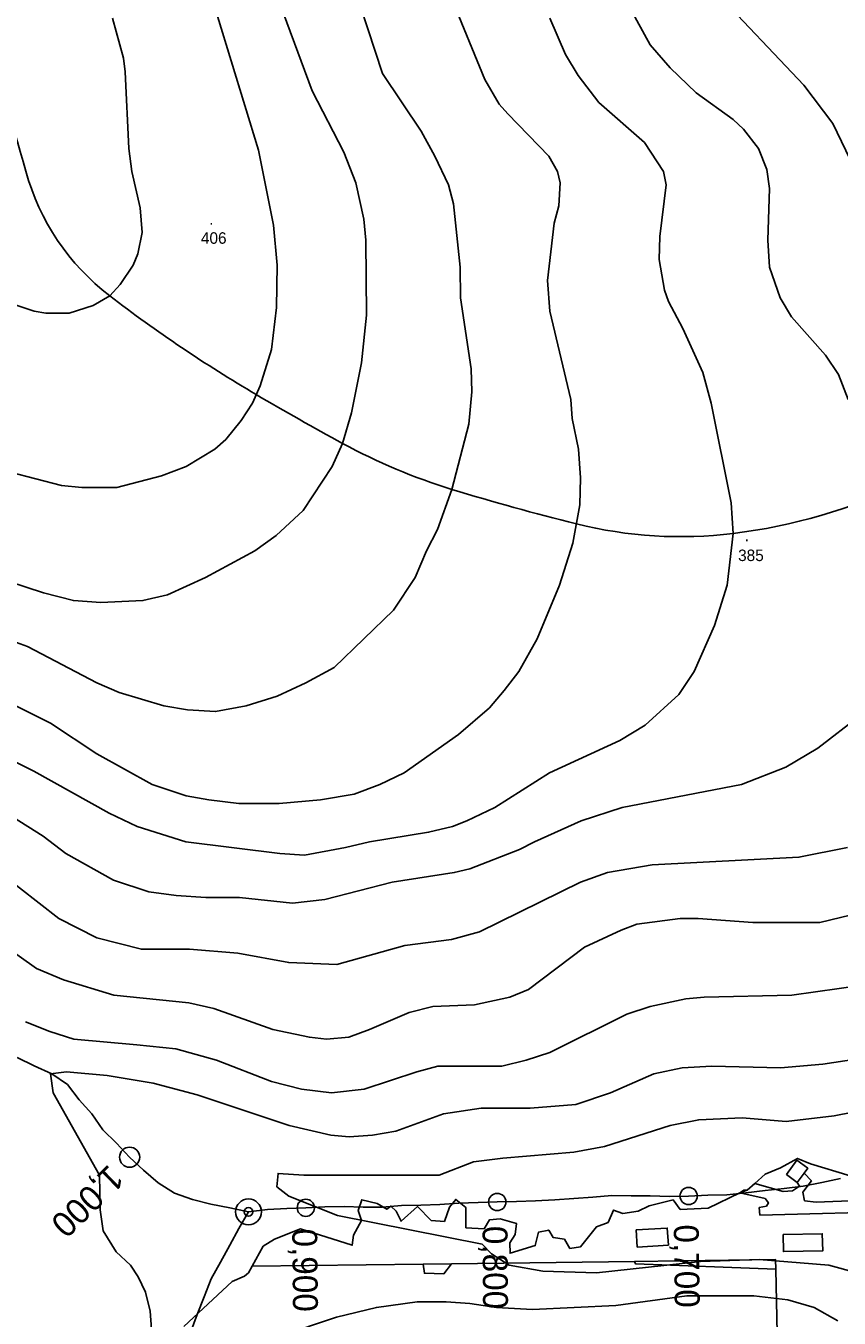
# Model space of a CAD drawing. Extents: x -510989 to -501240, y -1184665 to -1176089.
# Drawn here: x -505601 to -505177, y -1180943 to -1180268 of the extents above; entities that cross this region are included whole.
import ezdxf

# ---------------------------------------------------------------- set-up
doc = ezdxf.new("R2010")
doc.units = 0
for name, color, linetype in [('lesni_pozemek', 7, 'Continuous'), ('NAVRH_rozvodnice', 7, 'Continuous'), ('ostatni_plocha_x_manipulacni_plocha', 7, 'Continuous'), ('ostatni_plocha_x_ostatni_komunikace', 7, 'Continuous'), ('popis', 7, 'Continuous'), ('trasovani_toku', 7, 'Continuous'), ('vrstevnice_01', 7, 'Continuous'), ('vrstevnice_02', 7, 'Continuous'), ('vrstevnice_05', 7, 'Continuous'), ('zastavena_plocha_a_nadvori', 7, 'Continuous')]:
    doc.layers.add(name, color=color, linetype=linetype)

msp = doc.modelspace()

# ---------------------------------------------------------------- linework, layer by layer
at = {"layer": 'lesni_pozemek'}
msp.add_lwpolyline([(-505518.81, -1180946.9), (-505493.6, -1180923.5), (-505487.17, -1180920.65), (-505485.1, -1180918.93), (-505483.22, -1180915.53), (-505393.95, -1180914.37), (-505393.27, -1180919.16), (-505383.14, -1180919.37), (-505379.08, -1180914.18), (-505283.65, -1180912.95), (-505283.21, -1180914.2), (-505209.9, -1180917.09), (-505209.22, -1180950.61)], dxfattribs=at)
at = {"layer": 'NAVRH_rozvodnice'}
for centre, radius, start, end in [((-506512.74, -1180594.45), 945.25, 15.36964, 20.52695), ((-505482.5, -1180311.26), 123.2, 195.36964, 232.49704), ((-505102.89, -1179816.6), 746.73, 232.49704, 239.57463), ((-504656.83, -1179057.08), 1627.55, 239.57463, 241.39692), ((-505289.35, -1180217.06), 306.32, 241.39692, 253.0004), ((-505005.44, -1179288.4), 1277.42, 253.0004, 256.02418), ((-505267.26, -1180245.94), 289.21, 276.98527, 295.48782), ((-505259.51, -1180309.24), 225.43, 256.02418, 276.98527)]:
    msp.add_arc(centre, radius, start, end, dxfattribs=at)
at = {"layer": 'ostatni_plocha_x_manipulacni_plocha'}
for points in [[(-505198.51, -1180859.25), (-505191.75, -1180862.07), (-505171.13, -1180868.33), (-505150.09, -1180871.29), (-505131.66, -1180872.88), (-505113.75, -1180877.49), (-505114.91, -1180877.65), (-505131.86, -1180879.82), (-505188.86, -1180882.02), (-505194.91, -1180881.33), (-505195.71, -1180876.8), (-505191.3, -1180870.94), (-505195.15, -1180866.94), (-505193.24, -1180864.34), (-505198.85, -1180860.15), (-505204.27, -1180867.52), (-505198.67, -1180871.72), (-505197.58, -1180873.64), (-505201.25, -1180876.19), (-505205.98, -1180876.51), (-505220.9, -1180872.36), (-505215.46, -1180867.36), (-505207.42, -1180864.1)], [(-505282.74, -1180896.51), (-505282.2, -1180905.45), (-505265.98, -1180904.47), (-505266.52, -1180895.54)], [(-505206.1, -1180898.89), (-505205.96, -1180907.84), (-505185.37, -1180907.5), (-505185.67, -1180898.56)], [(-505393.95, -1180914.37), (-505379.08, -1180914.18), (-505383.14, -1180919.37), (-505393.27, -1180919.16)], [(-505283.65, -1180912.95), (-505210, -1180912), (-505209.9, -1180917.09), (-505283.21, -1180914.2)]]:
    msp.add_lwpolyline(points, close=True, dxfattribs=at)
msp.add_lwpolyline([(-505209.22, -1180950.61), (-505209.9, -1180917.09), (-505210, -1180912), (-505283.65, -1180912.95), (-505379.08, -1180914.18), (-505393.95, -1180914.37), (-505483.22, -1180915.53), (-505477.44, -1180905.06), (-505471.56, -1180901.31), (-505457.98, -1180896.02), (-505430.94, -1180904.5), (-505430.28, -1180899.32), (-505426.13, -1180891.6), (-505427.93, -1180886.32), (-505425.95, -1180880.76), (-505417.88, -1180882.74), (-505412.95, -1180885.75), (-505410.73, -1180884.05), (-505408.09, -1180886.83), (-505405.5, -1180891.97), (-505396.96, -1180884.38), (-505389.82, -1180891.59), (-505382.89, -1180892.07), (-505380.17, -1180884.63), (-505376.96, -1180880.57), (-505371.68, -1180884.82), (-505371.59, -1180895.43), (-505362.16, -1180895.99), (-505359.28, -1180891.23), (-505353.77, -1180890.71), (-505345.23, -1180893.16), (-505345.94, -1180899.01), (-505348.65, -1180903.29), (-505348.6, -1180908.67), (-505335.45, -1180904.75), (-505333.75, -1180897.72), (-505328.37, -1180896.59), (-505326.02, -1180900.55), (-505320.23, -1180901.31), (-505317.31, -1180906.17), (-505311.75, -1180905.32), (-505303.5, -1180894.99), (-505297.45, -1180892.69), (-505294.58, -1180886.22), (-505289.71, -1180887.88), (-505281.79, -1180886.7), (-505275.99, -1180883.96), (-505263.55, -1180880.85), (-505259.73, -1180885.83), (-505245.25, -1180885.12), (-505228.75, -1180877.16), (-505215.51, -1180880.16), (-505213.79, -1180882.46), (-505214.78, -1180884.2), (-505218.56, -1180884.87), (-505218.17, -1180888.8), (-505139.79, -1180886.72)], dxfattribs=at)
at = {"layer": 'ostatni_plocha_x_ostatni_komunikace'}
msp.add_lwpolyline([(-505139.79, -1180886.72), (-505218.17, -1180888.8), (-505218.56, -1180884.87), (-505214.78, -1180884.2), (-505213.79, -1180882.46), (-505215.51, -1180880.16), (-505228.75, -1180877.16), (-505226.57, -1180875.83), (-505224.82, -1180875.83), (-505221.91, -1180873.21), (-505220.9, -1180872.36), (-505205.98, -1180876.51), (-505201.25, -1180876.19), (-505197.58, -1180873.64), (-505198.67, -1180871.72), (-505195.15, -1180866.94), (-505191.3, -1180870.94), (-505195.71, -1180876.8), (-505194.91, -1180881.33), (-505188.86, -1180882.02), (-505131.86, -1180879.82)], dxfattribs=at)
at = {"layer": 'popis'}
msp.add_lwpolyline([(-505518.81, -1180946.9), (-505493.6, -1180923.5), (-505487.17, -1180920.65), (-505485.1, -1180918.93), (-505477.44, -1180905.06), (-505471.56, -1180901.31), (-505457.98, -1180896.02), (-505430.94, -1180904.5), (-505430.28, -1180899.32), (-505426.13, -1180891.6), (-505427.93, -1180886.32), (-505425.95, -1180880.76), (-505417.88, -1180882.74), (-505412.95, -1180885.75), (-505410.73, -1180884.05), (-505408.09, -1180886.83), (-505405.5, -1180891.97), (-505396.96, -1180884.38), (-505389.82, -1180891.59), (-505382.89, -1180892.07), (-505380.17, -1180884.63), (-505376.96, -1180880.57), (-505371.68, -1180884.82), (-505371.59, -1180895.43), (-505362.16, -1180895.99), (-505359.28, -1180891.23), (-505353.77, -1180890.71), (-505345.23, -1180893.16), (-505345.94, -1180899.01), (-505348.65, -1180903.29), (-505348.6, -1180908.67), (-505335.45, -1180904.75), (-505333.75, -1180897.72), (-505328.37, -1180896.59), (-505326.02, -1180900.55), (-505320.23, -1180901.31), (-505317.31, -1180906.17), (-505311.75, -1180905.32), (-505303.5, -1180894.99), (-505297.45, -1180892.69), (-505294.58, -1180886.22), (-505289.71, -1180887.88), (-505281.79, -1180886.7), (-505275.99, -1180883.96), (-505263.55, -1180880.85), (-505259.73, -1180885.83), (-505245.25, -1180885.12), (-505228.75, -1180877.16), (-505224.82, -1180875.83), (-505220.9, -1180872.36), (-505215.46, -1180867.36), (-505207.42, -1180864.1), (-505198.51, -1180859.25), (-505191.75, -1180862.07), (-505171.13, -1180868.33)], dxfattribs=at)
at = {"layer": 'trasovani_toku'}
for p, q in [((-505596.88, -1180810.81), (-505605.89, -1180806.47)), ((-505587.8, -1180815.01), (-505596.88, -1180810.81)), ((-505579.55, -1180820.65), (-505587.8, -1180815.01)), ((-505573.51, -1180828.62), (-505579.55, -1180820.65)), ((-505566.78, -1180836.02), (-505573.51, -1180828.62)), ((-505561.1, -1180844.25), (-505566.78, -1180836.02)), ((-505554.04, -1180851.33), (-505561.1, -1180844.25)), ((-505547.14, -1180858.57), (-505554.04, -1180851.33)), ((-505539.84, -1180865.41), (-505547.14, -1180858.57)), ((-505532.21, -1180871.87), (-505539.84, -1180865.41)), ((-505523.79, -1180877.27), (-505532.21, -1180871.87)), ((-505205.6, -1180874.9), (-505215.53, -1180876.01)), ((-505195.66, -1180873.76), (-505205.6, -1180874.9)), ((-505185.86, -1180871.76), (-505195.66, -1180873.76)), ((-505176.09, -1180869.62), (-505185.86, -1180871.76)), ((-505514.36, -1180880.59), (-505523.79, -1180877.27)), ((-505504.67, -1180883.04), (-505514.36, -1180880.59)), ((-505365.27, -1180882.2), (-505375.27, -1180882.58)), ((-505355.28, -1180881.94), (-505365.27, -1180882.2)), ((-505345.28, -1180881.64), (-505355.28, -1180881.94)), ((-505335.29, -1180881.31), (-505345.28, -1180881.64)), ((-505325.3, -1180880.76), (-505335.29, -1180881.31)), ((-505315.32, -1180880.17), (-505325.3, -1180880.76)), ((-505305.34, -1180879.49), (-505315.32, -1180880.17)), ((-505295.39, -1180878.52), (-505305.34, -1180879.49)), ((-505285.39, -1180878.81), (-505295.39, -1180878.52)), ((-505275.39, -1180878.82), (-505285.39, -1180878.81)), ((-505265.4, -1180879.14), (-505275.39, -1180878.82)), ((-505255.4, -1180878.85), (-505265.4, -1180879.14)), ((-505245.41, -1180878.38), (-505255.4, -1180878.85)), ((-505235.42, -1180878.16), (-505245.41, -1180878.38)), ((-505225.46, -1180877.2), (-505235.42, -1180878.16)), ((-505215.53, -1180876.01), (-505225.46, -1180877.2)), ((-505494.88, -1180885.08), (-505504.67, -1180883.04)), ((-505485.09, -1180887.12), (-505494.88, -1180885.08)), ((-505485.09, -1180887.12), (-505490.06, -1180895.79)), ((-505475.16, -1180885.94), (-505485.09, -1180887.12)), ((-505465.17, -1180885.32), (-505475.16, -1180885.94)), ((-505455.18, -1180884.98), (-505465.17, -1180885.32)), ((-505445.2, -1180884.42), (-505455.18, -1180884.98)), ((-505435.2, -1180884.35), (-505445.2, -1180884.42)), ((-505425.2, -1180884.73), (-505435.2, -1180884.35)), ((-505415.2, -1180884.59), (-505425.2, -1180884.73)), ((-505405.23, -1180883.83), (-505415.2, -1180884.59)), ((-505395.23, -1180883.66), (-505405.23, -1180883.83)), ((-505385.24, -1180883.23), (-505395.23, -1180883.66)), ((-505375.27, -1180882.58), (-505385.24, -1180883.23)), ((-505490.06, -1180895.79), (-505494.89, -1180904.55)), ((-505494.89, -1180904.55), (-505499.71, -1180913.31)), ((-505499.71, -1180913.31), (-505504.54, -1180922.07)), ((-505504.54, -1180922.07), (-505508.17, -1180931.39)), ((-505508.17, -1180931.39), (-505511.81, -1180940.7)), ((-505511.81, -1180940.7), (-505515.44, -1180950.02))]:
    msp.add_line(p, q, dxfattribs=at)
for centre, radius in [((-505547.14, -1180858.57), 5.25), ((-505255.4, -1180878.85), 4.5), ((-505485.09, -1180887.12), 6.75), ((-505455.18, -1180884.98), 4.5), ((-505355.28, -1180881.94), 4.5), ((-505485.09, -1180887.12), 2.25)]:
    msp.add_circle(centre, radius, dxfattribs=at)
at = {"layer": 'vrstevnice_01'}
for points in [[(-505472.5, -1180246), (-505451.81, -1180302)], [(-505625, -1180614), (-505588.41, -1180632), (-505564.19, -1180648), (-505535.41, -1180664), (-505517.69, -1180670), (-505505.81, -1180672), (-505490.19, -1180674), (-505469.09, -1180674), (-505447.59, -1180672), (-505429.91, -1180669), (-505416.59, -1180664), (-505403.81, -1180658), (-505375.5, -1180638), (-505359.31, -1180624), (-505351.59, -1180615), (-505344.09, -1180605), (-505334.41, -1180588), (-505322.81, -1180560), (-505315.81, -1180538), (-505312.09, -1180518), (-505311.81, -1180504), (-505312.91, -1180489), (-505316.09, -1180473), (-505316.91, -1180463), (-505327.91, -1180417), (-505329, -1180401), (-505325.5, -1180371), (-505323.09, -1180362), (-505322.41, -1180350), (-505323.81, -1180344), (-505328.31, -1180336), (-505349.69, -1180314), (-505354.19, -1180309), (-505361.81, -1180296), (-505379.41, -1180253)], [(-505213.19, -1180394), (-505214.09, -1180380), (-505213.19, -1180353), (-505214.59, -1180343), (-505219, -1180332), (-505226.69, -1180322), (-505232.09, -1180317), (-505251.5, -1180303), (-505265.09, -1180290), (-505275.5, -1180278), (-505286.5, -1180258)], [(-505614.59, -1180411), (-505596.91, -1180417), (-505590.91, -1180418), (-505578.69, -1180418), (-505566.19, -1180414), (-505557.5, -1180409), (-505552.09, -1180403), (-505545.31, -1180393), (-505542.91, -1180387), (-505540.59, -1180376), (-505541.59, -1180363), (-505545.91, -1180344), (-505547.5, -1180332), (-505549.41, -1180292), (-505550.41, -1180285), (-505556, -1180264)], [(-505451.81, -1180302), (-505435.31, -1180334), (-505429.09, -1180350), (-505424.91, -1180369), (-505423.91, -1180380), (-505423.59, -1180419), (-505426.09, -1180444), (-505431.31, -1180470), (-505436, -1180486), (-505441.41, -1180498), (-505456.59, -1180521), (-505470.59, -1180534), (-505481.81, -1180542), (-505507.59, -1180556), (-505527.31, -1180565), (-505540.19, -1180568), (-505562.09, -1180569), (-505576.5, -1180568), (-505592, -1180564), (-505628.91, -1180552)], [(-505172.19, -1180463), (-505177.19, -1180450), (-505183.91, -1180440), (-505201.69, -1180420), (-505207.69, -1180410), (-505213.19, -1180394)], [(-505613, -1180678), (-505592.31, -1180691), (-505580.41, -1180700), (-505555.5, -1180714), (-505537.19, -1180720), (-505522.81, -1180722), (-505507.41, -1180723), (-505489.81, -1180723), (-505462.19, -1180726), (-505445.31, -1180724), (-505410.09, -1180715), (-505377.69, -1180710), (-505369.59, -1180708), (-505343.69, -1180698), (-505335.91, -1180694), (-505311.5, -1180683), (-505290, -1180676), (-505227.81, -1180664), (-505204.69, -1180655), (-505187.91, -1180645), (-505165.91, -1180628)], [(-505149.5, -1180727), (-505186.91, -1180736), (-505198.91, -1180736), (-505221.91, -1180736), (-505250.41, -1180734), (-505259.81, -1180734), (-505282.5, -1180737), (-505290.69, -1180740), (-505309.81, -1180749)], [(-505309.81, -1180749), (-505339, -1180771), (-505348.69, -1180775), (-505367.09, -1180779), (-505388.81, -1180780), (-505401.31, -1180783), (-505422, -1180792), (-505432.81, -1180796), (-505444.31, -1180797), (-505453.31, -1180796), (-505472.31, -1180792), (-505503.19, -1180781), (-505516.31, -1180778), (-505555.31, -1180774), (-505581.69, -1180766), (-505595.69, -1180760), (-505628.41, -1180737)], [(-505125.69, -1180801), (-505185.31, -1180810), (-505207.41, -1180812), (-505243.31, -1180811), (-505258.81, -1180812), (-505273.59, -1180815), (-505296.19, -1180825), (-505314.31, -1180831), (-505338.09, -1180833), (-505363.69, -1180833), (-505383.41, -1180836), (-505408.19, -1180845), (-505420.31, -1180847), (-505432.5, -1180848), (-505442.09, -1180847), (-505463.91, -1180842), (-505511.91, -1180826), (-505534.91, -1180820), (-505558.91, -1180816), (-505580, -1180814), (-505588.41, -1180815), (-505587, -1180825), (-505562.81, -1180868)], [(-505562.81, -1180868), (-505562.5, -1180886), (-505560.91, -1180897), (-505554.19, -1180908), (-505546.69, -1180915), (-505542.69, -1180921), (-505538.81, -1180929), (-505536.41, -1180939), (-505535.41, -1180953)], [(-505468.81, -1180952), (-505439.09, -1180942), (-505418.31, -1180937), (-505397, -1180934), (-505382, -1180934), (-505369.59, -1180935), (-505355.69, -1180937), (-505336.81, -1180938), (-505293.31, -1180936), (-505256.31, -1180931), (-505221.31, -1180931), (-505203.69, -1180933), (-505189.81, -1180937), (-505177.59, -1180944)]]:
    msp.add_lwpolyline(points, dxfattribs=at)
at = {"layer": 'vrstevnice_02'}
for points in [[(-505157.5, -1180366), (-505180.09, -1180319), (-505195.19, -1180299), (-505242.5, -1180249)], [(-505426.69, -1180258), (-505415.09, -1180293), (-505394.91, -1180323), (-505387.81, -1180336), (-505380.69, -1180351), (-505378.19, -1180361), (-505374.69, -1180394), (-505374.41, -1180410), (-505368.91, -1180447), (-505368.59, -1180459), (-505370.19, -1180476), (-505378.91, -1180510), (-505386.5, -1180531), (-505392.19, -1180542), (-505398.09, -1180556), (-505409.41, -1180573), (-505440.31, -1180603), (-505455.09, -1180611), (-505470.09, -1180618), (-505486.31, -1180623), (-505502.31, -1180626), (-505516.91, -1180625), (-505529.31, -1180623), (-505552.59, -1180616), (-505564.31, -1180611), (-505600.5, -1180592), (-505619.69, -1180585)], [(-505327.81, -1180264), (-505319.59, -1180283), (-505313.09, -1180294), (-505302.31, -1180308), (-505278.5, -1180329), (-505268.5, -1180344), (-505267.09, -1180351), (-505270.5, -1180378), (-505270.69, -1180390), (-505267.91, -1180406), (-505265.91, -1180412), (-505258.41, -1180426), (-505248, -1180449), (-505243.69, -1180465), (-505233.19, -1180517), (-505232.09, -1180533), (-505235.31, -1180560), (-505241.81, -1180581), (-505252.59, -1180605), (-505260.59, -1180617), (-505278.09, -1180633), (-505291.31, -1180641), (-505328.09, -1180658), (-505356.5, -1180676), (-505371.19, -1180683), (-505378.59, -1180686), (-505391.09, -1180689), (-505422, -1180694), (-505434.5, -1180697), (-505455.91, -1180701), (-505468.81, -1180700), (-505517.81, -1180694), (-505543.19, -1180686), (-505557.81, -1180679), (-505597.19, -1180657), (-505615.41, -1180648)], [(-505501.31, -1180263), (-505479.91, -1180333), (-505472.09, -1180372), (-505470.09, -1180393), (-505470.41, -1180415), (-505473.09, -1180437), (-505479.09, -1180456), (-505483, -1180465), (-505489, -1180474), (-505497, -1180484), (-505502.59, -1180489), (-505517.69, -1180498), (-505530.41, -1180503), (-505553.81, -1180509), (-505572.09, -1180509), (-505582.69, -1180508), (-505609.5, -1180501)], [(-505615, -1180710), (-505584, -1180734), (-505564.19, -1180744), (-505541, -1180750), (-505515.91, -1180750), (-505490.69, -1180752), (-505464.09, -1180757), (-505439, -1180758), (-505403.5, -1180748), (-505379.19, -1180745), (-505364.5, -1180741), (-505311.91, -1180715), (-505297.81, -1180710), (-505274.5, -1180706), (-505197.81, -1180702), (-505172.41, -1180697)], [(-505601.41, -1180788), (-505588.69, -1180793), (-505576.31, -1180797), (-505543.31, -1180800), (-505523, -1180802), (-505501.81, -1180808), (-505473.09, -1180819), (-505457.5, -1180823), (-505441.69, -1180825), (-505424.81, -1180823), (-505397.19, -1180814), (-505386.31, -1180811), (-505352.91, -1180811), (-505340.19, -1180808), (-505327.81, -1180804), (-505287.59, -1180784), (-505275.5, -1180780), (-505256.81, -1180776), (-505247.31, -1180775), (-505201.5, -1180774), (-505152.09, -1180767)], [(-505167.69, -1180919), (-505182.31, -1180915), (-505218.59, -1180912), (-505249.19, -1180913), (-505303.5, -1180919), (-505331.5, -1180918), (-505349, -1180915), (-505358.31, -1180909), (-505363.09, -1180904), (-505438.69, -1180889), (-505464.09, -1180879), (-505470.31, -1180874), (-505469.69, -1180867), (-505456.19, -1180868), (-505385.59, -1180868), (-505367.69, -1180861), (-505352.31, -1180859), (-505315.31, -1180856), (-505299.31, -1180853), (-505265, -1180842), (-505250.09, -1180839), (-505227.41, -1180838), (-505204.41, -1180840), (-505179.5, -1180837), (-505149.31, -1180831)]]:
    msp.add_lwpolyline(points, dxfattribs=at)
at = {"layer": 'zastavena_plocha_a_nadvori'}
for points in [[(-505198.85, -1180860.15), (-505193.24, -1180864.34), (-505195.15, -1180866.94), (-505198.67, -1180871.72), (-505204.27, -1180867.52)], [(-505282.74, -1180896.51), (-505266.52, -1180895.54), (-505265.98, -1180904.47), (-505282.2, -1180905.45)], [(-505206.1, -1180898.89), (-505185.67, -1180898.56), (-505185.37, -1180907.5), (-505205.96, -1180907.84)]]:
    msp.add_lwpolyline(points, close=True, dxfattribs=at)

# ---------------------------------------------------------------- texts
at = {"layer": 'trasovani_toku'}
for s, rotation, p in [('1,000', 224.14152, (-505557.98, -1180861.87)), ('0,800', 270.36607, (-505362.95, -1180894.45)), ('0,700', 270.78199, (-505263.17, -1180893.76)), ('0,900', 270.56789, (-505462.29, -1180895.86))]:
    msp.add_text(s, height=13, rotation=rotation, dxfattribs=at).set_placement(p)
at = {"layer": 'vrstevnice_05'}
for s, p in [('406', (-505509.92, -1180381.8)), ('.', (-505505.59, -1180371.81)), ('.', (-505226.13, -1180537.03)), ('385', (-505229.58, -1180547.42))]:
    msp.add_text(s, height=6, dxfattribs=at).set_placement(p)

doc.saveas('drawing.dxf')
